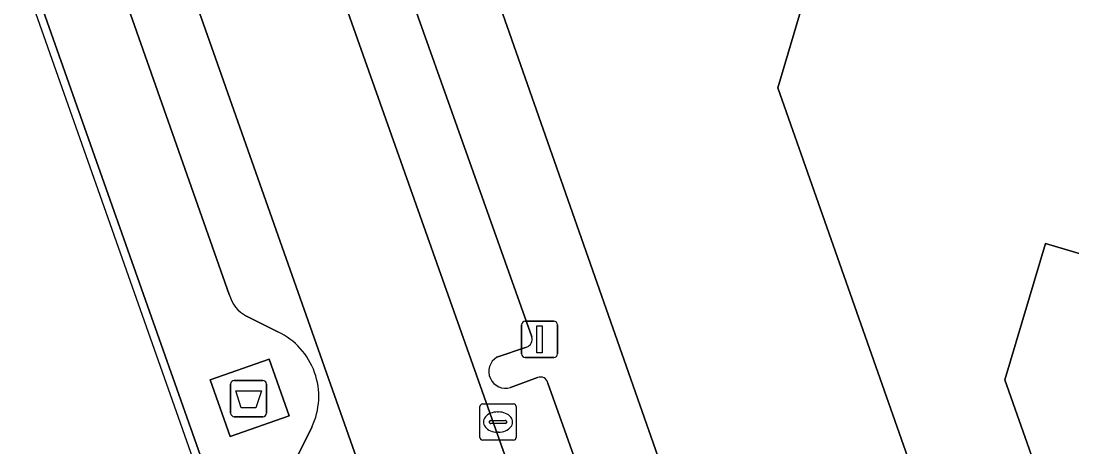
# Model space of a CAD drawing. Extents: x 162172 to 163187, y 382874 to 383685.
# Drawn here: x 162909.58 to 162938.57, y 383652.62 to 383664.38 of the extents above; entities that cross this region are included whole.
import ezdxf

# ---------------------------------------------------------------- set-up
doc = ezdxf.new("R2010")
doc.units = 0
for name, color, linetype in [('IMGEO_Afval_apart_plaats', 7, 'Continuous'), ('IMGEO_Erf', 7, 'Continuous'), ('IMGEO_Hek', 7, 'Continuous'), ('IMGEO_Kolk', 7, 'Continuous'), ('IMGEO_Lichtmast', 7, 'Continuous'), ('IMGEO_Pand', 7, 'Continuous'), ('IMGEO_Parkeervlak_open', 7, 'Continuous'), ('IMGEO_Rijbaan_lokaal_open', 7, 'Continuous'), ('IMGEO_Voetpad_gesloten', 7, 'Continuous'), ('IMGEO_Voetpad_open', 7, 'Continuous')]:
    doc.layers.add(name, color=color, linetype=linetype)

msp = doc.modelspace()

# ---------------------------------------------------------------- linework, layer by layer
at = {"layer": 'IMGEO_Afval_apart_plaats'}
for p, q in [((162915.364, 383653.557), (162915.364, 383654.357)), ((162915.364, 383654.357), (162915.364, 383653.557)), ((162915.464, 383654.457), (162916.254, 383654.457)), ((162916.254, 383654.457), (162915.464, 383654.457)), ((162916.354, 383654.357), (162916.354, 383653.557)), ((162916.354, 383653.557), (162916.354, 383654.357)), ((162916.254, 383653.457), (162915.464, 383653.457)), ((162915.464, 383653.457), (162916.254, 383653.457))]:
    msp.add_line(p, q, dxfattribs=at)
msp.add_lwpolyline([(162915.507, 383654.171), (162916.211, 383654.171), (162916.062, 383653.701), (162915.656, 383653.701), (162915.507, 383654.171)], dxfattribs=at)
for centre, start, end in [((162915.464, 383654.357), 90, 180), ((162915.464, 383654.357), 90, 180), ((162916.254, 383654.357), 0, 90), ((162916.254, 383654.357), 360, 90), ((162915.464, 383653.557), 180, 270), ((162915.464, 383653.557), 180, 270), ((162916.254, 383653.557), 270, 0), ((162916.254, 383653.557), 270, 0)]:
    msp.add_arc(centre, 0.1, start, end, dxfattribs=at)
at = {"layer": 'IMGEO_Erf'}
msp.add_lwpolyline([(162916.808, 383645.252), (162917.022, 383645.318), (162905.854, 383676.941), (162900.86, 383679.518), (162900.856, 383679.351), (162896.033, 383677.873), (162891.968, 383676.595), (162891.808, 383676.545), (162838.673, 383660.196), (162837.735, 383657.749), (162837.594, 383657.15), (162860.297, 383631.879), (162881.252, 383608.295), (162909.981, 383576.237), (162910.86, 383575.728)], dxfattribs=at)
msp.add_lwpolyline([(162945.147, 383656.072), (162944.944, 383656.132), (162937.838, 383658.238), (162936.724, 383654.478), (162938.524, 383649.356), (162942.925, 383648.53), (162943.428, 383648.435)], close=True, dxfattribs=at)
at = {"layer": 'IMGEO_Hek'}
msp.add_lwpolyline([(162900.856, 383679.351), (162905.648, 383676.864), (162916.808, 383645.252)], dxfattribs=at)
at = {"layer": 'IMGEO_Kolk'}
for p, q in [((162922.239, 383652.882), (162922.239, 383653.734)), ((162922.314, 383653.808), (162923.166, 383653.808)), ((162923.24, 383653.734), (162923.24, 383652.882)), ((162922.727, 383653.588), (162922.752, 383653.588)), ((162922.498, 383653.302), (162922.498, 383653.314)), ((162922.936, 383653.265), (162922.538, 383653.265)), ((162922.541, 383653.351), (162922.939, 383653.351)), ((162922.982, 383653.314), (162922.982, 383653.302)), ((162923.166, 383652.808), (162922.314, 383652.808)), ((162922.75, 383653.028), (162922.725, 383653.028))]:
    msp.add_line(p, q, dxfattribs=at)
for points in [[(162922.239, 383652.882), (162922.239, 383653.734)], [(162922.314, 383653.808), (162923.166, 383653.808)], [(162923.24, 383653.734), (162923.24, 383652.882)], [(162923.166, 383652.808), (162922.314, 383652.808)]]:
    msp.add_lwpolyline(points, dxfattribs=at)
for centre, radius, start, end in [((162922.316, 383653.732), 0.0765, 91.552, 178.448), ((162922.316, 383653.732), 0.0765, 91.552, 178.448), ((162923.164, 383653.732), 0.0765, 1.552, 88.448), ((162923.164, 383653.732), 0.0765, 1.552, 88.448), ((162922.538, 383653.311), 0.0403, 85.8775, 175.7526), ((162922.535, 383653.301), 0.0366, 178.938, 274.7102), ((162922.939, 383653.308), 0.043, 264.8664, 352.4533), ((162922.943, 383653.313), 0.0386, 1.7309, 96.639), ((162922.316, 383652.884), 0.0765, 181.552, 268.448), ((162922.316, 383652.884), 0.0765, 181.552, 268.448), ((162923.164, 383652.884), 0.0765, 271.552, 358.448), ((162923.164, 383652.884), 0.0765, 271.552, 358.448)]:
    msp.add_arc(centre, radius, start, end, dxfattribs=at)
for centre, major_axis, ratio, start_param, end_param in [((162922.726, 383653.308), (-0.387, 0.002), 0.722429, 4.712389, 7.853982), ((162922.751, 383653.308), (-0.39, 0.002), 0.717154, 1.570796, 4.712389)]:
    msp.add_ellipse(centre, major_axis=major_axis, ratio=ratio, start_param=start_param, end_param=end_param, dxfattribs=at)
at = {"layer": 'IMGEO_Lichtmast'}
for p, q in [((162923.391, 383655.191), (162923.391, 383655.991)), ((162923.391, 383655.991), (162923.391, 383655.191)), ((162923.491, 383656.091), (162924.281, 383656.091)), ((162924.281, 383656.091), (162923.491, 383656.091)), ((162924.381, 383655.991), (162924.381, 383655.191)), ((162924.381, 383655.191), (162924.381, 383655.991)), ((162924.281, 383655.091), (162923.491, 383655.091)), ((162923.491, 383655.091), (162924.281, 383655.091))]:
    msp.add_line(p, q, dxfattribs=at)
msp.add_lwpolyline([(162923.811, 383655.966), (162923.961, 383655.966), (162923.961, 383655.216), (162923.811, 383655.216), (162923.811, 383655.966)], dxfattribs=at)
for centre, start, end in [((162923.491, 383655.991), 90, 180), ((162923.491, 383655.991), 90, 180), ((162924.281, 383655.991), 0, 90), ((162924.281, 383655.991), 360, 90), ((162923.491, 383655.191), 180, 270), ((162923.491, 383655.191), 180, 270), ((162924.281, 383655.191), 270, 0), ((162924.281, 383655.191), 270, 0)]:
    msp.add_arc(centre, 0.1, start, end, dxfattribs=at)
at = {"layer": 'IMGEO_Pand'}
for points in [[(162931.617, 383639.614), (162937.863, 383641.479), (162930.462, 383662.534), (162933.833, 383673.911), (162933.484, 383674.007), (162927.509, 383675.327), (162920.012, 383672.731)], [(162947.782, 383664.966), (162949.175, 383669.715), (162938.647, 383672.595), (162933.833, 383673.911), (162930.462, 383662.534), (162937.863, 383641.479), (162943.883, 383643.277), (162942.883, 383646.013), (162943.428, 383648.435), (162942.925, 383648.53), (162938.524, 383649.356), (162936.724, 383654.478), (162937.838, 383658.238), (162944.944, 383656.132), (162945.147, 383656.072)]]:
    msp.add_lwpolyline(points, close=True, dxfattribs=at)
at = {"layer": 'IMGEO_Parkeervlak_open'}
for points in [[(162938.068, 383597.999), (162926.448, 383630.793), (162925.278, 383634.043), (162910.559, 383675.802)], [(162915.679, 383672.873), (162928.98, 383635.304), (162928.989, 383636.153), (162929.113, 383636.577), (162929.647, 383637.503)], [(162909.87, 383672.342), (162915.326, 383656.831)], [(162923.671, 383655.66), (162918.33, 383670.704)], [(162915.801, 383656.23), (162916.668, 383655.798)], [(162922.708, 383655.097), (162923.525, 383655.378)], [(162923.83, 383654.535), (162923.084, 383654.262)], [(162929.748, 383638.542), (162929.602, 383638.941), (162928.746, 383641.386), (162924.116, 383654.383)], [(162917.605, 383653.17), (162917.2, 383652.349)]]:
    msp.add_lwpolyline(points, dxfattribs=at)
for centre, radius, start, end in [((162916.266, 383657.086), 0.974, 195.1543, 241.4879), ((162915.824, 383654.016), 1.971, 334.5825, 64.6644), ((162923.456, 383655.593), 0.226, 287.8776, 17.3785), ((162922.949, 383654.704), 0.462, 121.5221, 286.9619), ((162923.912, 383654.344), 0.207, 10.6975, 113.324)]:
    msp.add_arc(centre, radius, start, end, dxfattribs=at)
at = {"layer": 'IMGEO_Rijbaan_lokaal_open'}
msp.add_lwpolyline([(162909.36, 383679.242), (162910.559, 383675.802), (162925.278, 383634.043), (162928.98, 383635.304), (162915.679, 383672.873), (162915.442, 383673.738)], dxfattribs=at)
at = {"layer": 'IMGEO_Voetpad_gesloten'}
msp.add_lwpolyline([(162916.429, 383655.042), (162914.801, 383654.471), (162915.349, 383652.909), (162916.977, 383653.48)], close=True, dxfattribs=at)
at = {"layer": 'IMGEO_Voetpad_open'}
for points in [[(162910.559, 383675.802), (162909.36, 383679.242), (162905.854, 383676.941), (162917.022, 383645.318), (162916.808, 383645.252), (162918.27, 383641.001), (162918.551, 383641.102), (162933.743, 383598.117), (162934.766, 383595.346), (162938.068, 383597.999)], [(162947.224, 383595.624), (162947.13, 383595.591), (162945.617, 383599.915), (162943.934, 383604.661), (162943.776, 383605.125), (162943.546, 383605.747), (162943.574, 383605.784), (162943.533, 383605.9), (162941.69, 383611.111), (162939.712, 383616.703), (162939.622, 383616.958), (162937.703, 383622.249), (162935.873, 383627.471), (162931.617, 383639.614), (162920.012, 383672.731), (162917.827, 383671.294)], [(162915.326, 383656.831), (162909.87, 383672.342)], [(162918.33, 383670.704), (162923.671, 383655.66)], [(162916.668, 383655.798), (162915.801, 383656.23)], [(162923.525, 383655.378), (162922.708, 383655.097)], [(162923.084, 383654.262), (162923.83, 383654.535)], [(162924.116, 383654.383), (162928.746, 383641.386), (162929.602, 383638.941), (162929.748, 383638.542)], [(162917.2, 383652.349), (162917.605, 383653.17)]]:
    msp.add_lwpolyline(points, dxfattribs=at)
msp.add_lwpolyline([(162916.977, 383653.48), (162915.349, 383652.909), (162914.801, 383654.471), (162916.429, 383655.042)], close=True, dxfattribs=at)
for centre, radius, start, end in [((162916.266, 383657.086), 0.974, 195.1543, 241.4879), ((162915.824, 383654.016), 1.971, 334.5825, 64.6644), ((162923.456, 383655.593), 0.226, 287.8776, 17.3785), ((162922.949, 383654.704), 0.462, 121.5221, 286.9619), ((162923.912, 383654.344), 0.207, 10.6975, 113.324)]:
    msp.add_arc(centre, radius, start, end, dxfattribs=at)

doc.saveas('drawing.dxf')
